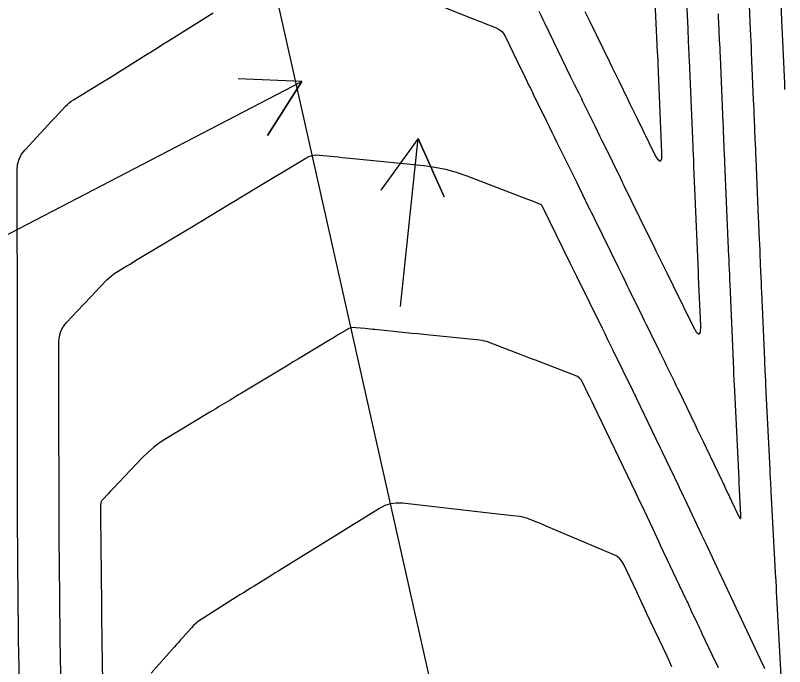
# Model space of a CAD drawing. Extents: x 954385 to 988206, y 1868364 to 1924553.
# Drawn here: x 958070.9 to 958143.3, y 1918535.1 to 1918596.3 of the extents above; entities that cross this region are included whole.
import ezdxf

# ---------------------------------------------------------------- set-up
doc = ezdxf.new("R2010")
doc.units = 0
for name, color, linetype in [('Default', 7, 'Continuous'), ('Ex_Major Contours', 7, 'Continuous'), ('Ex_Minor Contours', 7, 'Continuous'), ('Slopes', 7, 'Continuous')]:
    doc.layers.add(name, color=color, linetype=linetype)

msp = doc.modelspace()

# ---------------------------------------------------------------- linework, layer by layer
at = {"layer": 'Default'}
msp.add_line((958200.602, 1918129.717), (957843.865, 1919719.405), dxfattribs=at)
at = {"layer": 'Ex_Major Contours'}
for points in [[(958130.887, 1918601.669), (958131.296, 1918592.823), (958131.309, 1918592.547), (958131.33, 1918592.086), (958131.334, 1918591.993), (958131.338, 1918591.901), (958131.343, 1918591.809), (958131.346, 1918591.717), (958131.702, 1918583.371), (958131.688, 1918582.772), (958131.579, 1918582.545), (958131.375, 1918582.692), (958131.077, 1918583.211), (958129.433, 1918586.561), (958129.216, 1918587.004), (958128.999, 1918587.446), (958128.781, 1918587.889), (958128.564, 1918588.331), (958127.694, 1918590.101), (958127.477, 1918590.543), (958127.26, 1918590.986), (958127.044, 1918591.429), (958126.829, 1918591.873), (958124.957, 1918595.728), (958124.739, 1918596.178), (958124.521, 1918596.628)], [(958132.675, 1918535.067), (958132.443, 1918535.56), (958132.211, 1918536.053), (958130.325, 1918540.051), (958130.244, 1918540.223), (958130.163, 1918540.394), (958130.082, 1918540.565), (958130.002, 1918540.736), (958129.678, 1918541.421), (958129.597, 1918541.593), (958129.517, 1918541.764), (958129.436, 1918541.935), (958129.355, 1918542.106), (958128.144, 1918544.674), (958127.966, 1918544.981), (958127.742, 1918545.24), (958127.474, 1918545.453), (958127.16, 1918545.619), (958120.856, 1918548.286), (958120.65, 1918548.373), (958120.443, 1918548.459), (958120.235, 1918548.545), (958120.028, 1918548.629), (958119.196, 1918548.966), (958118.987, 1918549.043), (958118.773, 1918549.105), (958118.556, 1918549.152), (958118.335, 1918549.184), (958117.129, 1918549.32), (958116.578, 1918549.383), (958116.027, 1918549.445), (958107.316, 1918550.428), (958106.75, 1918550.447), (958106.204, 1918550.373), (958105.68, 1918550.207), (958105.176, 1918549.948), (958103.202, 1918548.727), (958102.708, 1918548.422), (958102.215, 1918548.117), (958101.722, 1918547.812), (958101.228, 1918547.507), (958096.028, 1918544.29), (958095.696, 1918544.085), (958095.363, 1918543.879), (958095.031, 1918543.674), (958094.699, 1918543.468), (958093.369, 1918542.647), (958093.037, 1918542.441), (958092.705, 1918542.234), (958092.374, 1918542.027), (958092.043, 1918541.818), (958088.398, 1918539.512), (958088.146, 1918539.34), (958087.909, 1918539.152), (958087.685, 1918538.947), (958087.475, 1918538.726), (958086.662, 1918537.81), (958086.459, 1918537.581), (958086.256, 1918537.352), (958086.053, 1918537.123), (958085.85, 1918536.894), (958083.682, 1918534.448)]]:
    msp.add_lwpolyline(points, dxfattribs=at)
at = {"layer": 'Ex_Minor Contours'}
for points in [[(958133.83, 1918602.009), (958134.152, 1918595.024), (958134.164, 1918594.778), (958134.175, 1918594.531), (958134.186, 1918594.284), (958134.198, 1918594.038), (958134.243, 1918593.051), (958134.254, 1918592.805), (958134.266, 1918592.558), (958134.276, 1918592.311), (958134.287, 1918592.065), (958134.633, 1918583.945), (958134.64, 1918583.791), (958134.646, 1918583.637), (958134.653, 1918583.483), (958134.659, 1918583.329), (958134.692, 1918582.56), (958134.705, 1918582.252), (958134.711, 1918582.098), (958135.103, 1918572.864), (958135.111, 1918572.681), (958135.127, 1918572.308), (958135.134, 1918572.146), (958135.15, 1918571.767), (958135.152, 1918571.713), (958135.348, 1918567.121), (958135.334, 1918566.524), (958135.225, 1918566.298), (958135.022, 1918566.444), (958134.724, 1918566.962), (958132.831, 1918570.817), (958132.627, 1918571.232), (958132.424, 1918571.647), (958132.22, 1918572.062), (958132.016, 1918572.477), (958131.2, 1918574.137), (958130.996, 1918574.552), (958130.792, 1918574.967), (958130.588, 1918575.382), (958130.385, 1918575.797), (958128.193, 1918580.263), (958128.067, 1918580.52), (958128.013, 1918580.629), (958127.871, 1918580.919), (958127.851, 1918580.96), (958126.348, 1918584.018), (958126.122, 1918584.477), (958125.896, 1918584.937), (958125.67, 1918585.397), (958125.444, 1918585.857), (958124.273, 1918588.244), (958124.182, 1918588.431), (958124.09, 1918588.618), (958123.998, 1918588.804), (958123.907, 1918588.991), (958123.541, 1918589.737), (958123.449, 1918589.923), (958123.358, 1918590.11), (958123.267, 1918590.297), (958123.176, 1918590.484), (958120.752, 1918595.48), (958120.564, 1918595.867), (958120.376, 1918596.255), (958120.188, 1918596.642)], [(958142.838, 1918599.092), (958142.988, 1918595.832), (958143.018, 1918595.18), (958143.047, 1918594.528), (958143.075, 1918593.876), (958143.104, 1918593.224), (958143.218, 1918590.546), (958143.244, 1918589.929), (958143.27, 1918589.312)], [(958110.69, 1918597.26), (958113.878, 1918595.999), (958114.162, 1918595.887), (958114.446, 1918595.774), (958114.729, 1918595.662), (958115.013, 1918595.55), (958116.148, 1918595.101), (958116.412, 1918594.969), (958116.64, 1918594.796), (958116.829, 1918594.582), (958116.981, 1918594.328), (958118.469, 1918591.263), (958118.666, 1918590.857), (958118.863, 1918590.451), (958119.257, 1918589.639), (958119.355, 1918589.437), (958119.454, 1918589.234), (958119.553, 1918589.031), (958119.652, 1918588.829), (958120.879, 1918586.33), (958121.117, 1918585.846), (958121.354, 1918585.362), (958121.592, 1918584.878), (958121.83, 1918584.394), (958123.713, 1918580.56), (958123.85, 1918580.282), (958123.987, 1918580.003), (958124.124, 1918579.724), (958124.26, 1918579.445), (958124.808, 1918578.33), (958124.945, 1918578.051), (958125.082, 1918577.772), (958125.219, 1918577.494), (958125.355, 1918577.215), (958127.643, 1918572.558), (958127.736, 1918572.369), (958127.829, 1918572.179), (958128.016, 1918571.8), (958128.062, 1918571.705), (958128.109, 1918571.61), (958128.155, 1918571.516), (958128.202, 1918571.421), (958128.469, 1918570.876), (958128.624, 1918570.561), (958129.87, 1918568.022), (958130.066, 1918567.621), (958130.263, 1918567.22), (958130.46, 1918566.819), (958130.657, 1918566.418), (958131.536, 1918564.631), (958131.688, 1918564.322), (958131.84, 1918564.013), (958131.991, 1918563.704), (958132.143, 1918563.395), (958132.75, 1918562.158), (958132.902, 1918561.849), (958133.053, 1918561.539), (958133.203, 1918561.229), (958133.352, 1918560.919), (958134.824, 1918557.856), (958135.091, 1918557.3), (958135.359, 1918556.743), (958135.626, 1918556.186), (958135.894, 1918555.629), (958137.339, 1918552.62), (958137.419, 1918552.454), (958137.498, 1918552.288), (958137.577, 1918552.122), (958137.656, 1918551.955), (958137.97, 1918551.289), (958138.048, 1918551.122), (958138.127, 1918550.955), (958138.206, 1918550.789), (958138.284, 1918550.622), (958138.933, 1918549.249), (958139.048, 1918549.04), (958139.126, 1918548.98), (958139.166, 1918549.07), (958139.167, 1918549.309), (958139.004, 1918552.309), (958138.997, 1918552.434), (958138.991, 1918552.56), (958138.989, 1918552.591), (958138.987, 1918552.622), (958138.986, 1918552.654), (958138.984, 1918552.685), (958138.544, 1918561.636), (958138.533, 1918561.861), (958138.522, 1918562.086), (958138.5, 1918562.535), (958138.495, 1918562.647), (958138.489, 1918562.76), (958138.484, 1918562.872), (958138.48, 1918562.985), (958138.138, 1918571.005), (958138.122, 1918571.386), (958138.105, 1918571.767), (958138.073, 1918572.53), (958138.065, 1918572.72), (958138.057, 1918572.911), (958138.048, 1918573.102), (958138.04, 1918573.292), (958138.002, 1918574.201), (958137.992, 1918574.416), (958137.983, 1918574.631), (958137.974, 1918574.846), (958137.965, 1918575.061), (958137.651, 1918582.446), (958137.638, 1918582.755), (958137.625, 1918583.063), (958137.612, 1918583.371), (958137.599, 1918583.679), (958137.547, 1918584.912), (958137.534, 1918585.221), (958137.521, 1918585.529), (958137.508, 1918585.837), (958137.495, 1918586.145), (958137.227, 1918592.413), (958137.21, 1918592.814), (958137.193, 1918593.215), (958137.175, 1918593.616), (958137.156, 1918594.017), (958137.082, 1918595.621), (958137.064, 1918596.022), (958137.045, 1918596.423)], [(958143.019, 1918533.061), (958142.518, 1918542.182), (958142.508, 1918542.377), (958142.497, 1918542.571), (958142.471, 1918543.057), (958142.46, 1918543.251), (958142.455, 1918543.349), (958142.01, 1918551.53), (958142, 1918551.705), (958141.991, 1918551.88), (958141.981, 1918552.055), (958141.972, 1918552.23), (958141.933, 1918552.929), (958141.924, 1918553.104), (958141.915, 1918553.279), (958141.906, 1918553.454), (958141.897, 1918553.629), (958141.541, 1918560.881), (958141.528, 1918561.135), (958141.516, 1918561.389), (958141.503, 1918561.642), (958141.491, 1918561.896), (958141.441, 1918562.91), (958141.429, 1918563.163), (958141.417, 1918563.417), (958141.406, 1918563.67), (958141.395, 1918563.924), (958141.123, 1918570.296), (958141.109, 1918570.623), (958141.095, 1918570.951), (958141.081, 1918571.278), (958141.068, 1918571.605), (958141.012, 1918572.914), (958140.998, 1918573.241), (958140.984, 1918573.568), (958140.97, 1918573.895), (958140.956, 1918574.222), (958140.889, 1918575.782), (958140.874, 1918576.151), (958140.858, 1918576.52), (958140.842, 1918576.889), (958140.827, 1918577.258), (958140.592, 1918582.795), (958140.572, 1918583.257), (958140.552, 1918583.72), (958140.533, 1918584.182), (958140.513, 1918584.645), (958140.435, 1918586.495), (958140.415, 1918586.958), (958140.395, 1918587.421), (958140.376, 1918587.883), (958140.356, 1918588.346), (958140.168, 1918592.76), (958140.144, 1918593.316), (958140.12, 1918593.872), (958140.095, 1918594.427), (958140.069, 1918594.983), (958139.967, 1918597.205)], [(958071.304, 1918532.536), (958071.232, 1918536.747), (958071.227, 1918537.081), (958071.222, 1918537.415), (958071.218, 1918537.749), (958071.215, 1918538.083), (958071.202, 1918539.418), (958071.199, 1918539.752), (958071.196, 1918540.086), (958071.193, 1918540.42), (958071.19, 1918540.754), (958071.143, 1918545.754), (958071.135, 1918546.698), (958071.129, 1918547.643), (958071.125, 1918548.587), (958071.124, 1918549.532), (958071.116, 1918557.168), (958071.115, 1918558.375), (958071.108, 1918566.31), (958071.107, 1918567.223), (958071.106, 1918568.136), (958071.105, 1918569.049), (958071.105, 1918569.962), (958071.1, 1918577.647), (958071.1, 1918578.015), (958071.099, 1918578.383), (958071.098, 1918578.751), (958071.096, 1918579.118), (958071.08, 1918581.721), (958071.125, 1918582.259), (958071.265, 1918582.759), (958071.5, 1918583.223), (958071.832, 1918583.649), (958074.329, 1918586.333), (958074.657, 1918586.685), (958074.985, 1918587.037), (958075.64, 1918587.741), (958075.809, 1918587.911), (958075.988, 1918588.068), (958076.178, 1918588.212), (958076.378, 1918588.344), (958079.156, 1918590.041), (958079.671, 1918590.357), (958080.186, 1918590.674), (958080.7, 1918590.993), (958081.212, 1918591.314), (958083.261, 1918592.599), (958083.773, 1918592.92), (958084.285, 1918593.242), (958084.797, 1918593.563), (958085.309, 1918593.885), (958089.524, 1918596.533)], [(958075.275, 1918529.378), (958075.135, 1918537.623), (958075.13, 1918537.957), (958075.125, 1918538.291), (958075.121, 1918538.625), (958075.118, 1918538.959), (958075.105, 1918540.294), (958075.099, 1918540.962), (958075.093, 1918541.63), (958075.04, 1918547.289), (958075.035, 1918547.904), (958075.031, 1918548.519), (958075.028, 1918549.133), (958075.027, 1918549.748), (958075.017, 1918560.097), (958075.012, 1918565.645), (958075.056, 1918566.14), (958075.188, 1918566.6), (958075.408, 1918567.025), (958075.717, 1918567.414), (958077.315, 1918569.096), (958077.576, 1918569.371), (958077.837, 1918569.646), (958078.098, 1918569.921), (958078.359, 1918570.195), (958079.53, 1918571.426), (958079.734, 1918571.627), (958079.95, 1918571.812), (958080.178, 1918571.983), (958080.418, 1918572.139), (958081.401, 1918572.731), (958081.647, 1918572.879), (958081.893, 1918573.027), (958082.139, 1918573.175), (958082.385, 1918573.323), (958086.964, 1918576.079), (958087.481, 1918576.39), (958087.998, 1918576.701), (958088.515, 1918577.012), (958089.031, 1918577.324), (958091.099, 1918578.569), (958091.616, 1918578.88), (958092.133, 1918579.192), (958092.65, 1918579.503), (958093.167, 1918579.814), (958098.224, 1918582.859), (958098.534, 1918583.015), (958098.857, 1918583.116), (958099.191, 1918583.162), (958099.538, 1918583.154), (958100.95, 1918583.011), (958101.302, 1918582.976), (958101.655, 1918582.94), (958102.008, 1918582.905), (958102.361, 1918582.869), (958109.324, 1918582.167), (958110.361, 1918582.028), (958111.383, 1918581.821), (958112.388, 1918581.546), (958113.378, 1918581.203), (958119.082, 1918579.013), (958119.174, 1918578.978), (958119.265, 1918578.943), (958119.357, 1918578.908), (958119.448, 1918578.873), (958120.289, 1918578.549), (958120.335, 1918578.527), (958120.374, 1918578.497), (958120.407, 1918578.461), (958120.433, 1918578.418), (958123.074, 1918573.037), (958123.228, 1918572.723), (958123.383, 1918572.409), (958123.537, 1918572.094), (958123.691, 1918571.78), (958126.099, 1918566.879), (958126.346, 1918566.377), (958126.593, 1918565.874), (958126.839, 1918565.371), (958127.086, 1918564.869), (958128.986, 1918560.999), (958129.068, 1918560.831), (958129.149, 1918560.663), (958129.231, 1918560.495), (958129.312, 1918560.327), (958131.164, 1918556.473), (958131.295, 1918556.2), (958131.427, 1918555.926), (958131.558, 1918555.653), (958131.689, 1918555.38), (958133.317, 1918551.995), (958133.456, 1918551.704), (958133.595, 1918551.413), (958133.734, 1918551.121), (958133.872, 1918550.829), (958135.27, 1918547.866), (958135.454, 1918547.476), (958135.638, 1918547.086), (958135.822, 1918546.696), (958136.006, 1918546.306), (958136.894, 1918544.422), (958137.001, 1918544.194), (958137.109, 1918543.967), (958137.216, 1918543.739), (958137.324, 1918543.511), (958137.754, 1918542.601), (958137.861, 1918542.373), (958137.969, 1918542.145), (958138.076, 1918541.917), (958138.184, 1918541.69), (958140.965, 1918535.788), (958141.103, 1918535.497), (958141.24, 1918535.206), (958141.377, 1918534.915)], [(958137.042, 1918534.956), (958136.849, 1918535.365), (958136.656, 1918535.775), (958136.463, 1918536.185), (958135.528, 1918538.171), (958135.416, 1918538.408), (958135.304, 1918538.645), (958135.192, 1918538.882), (958135.081, 1918539.12), (958134.496, 1918540.361), (958134.41, 1918540.543), (958134.324, 1918540.725), (958134.153, 1918541.088), (958134.067, 1918541.27), (958133.981, 1918541.451), (958131.64, 1918546.412), (958131.445, 1918546.824), (958131.25, 1918547.237), (958131.056, 1918547.649), (958130.861, 1918548.062), (958130.083, 1918549.712), (958129.888, 1918550.124), (958129.692, 1918550.536), (958129.496, 1918550.948), (958129.298, 1918551.36), (958125.335, 1918559.607), (958125.292, 1918559.697), (958125.248, 1918559.788), (958125.204, 1918559.878), (958125.16, 1918559.969), (958124.982, 1918560.33), (958124.894, 1918560.511), (958124.805, 1918560.691), (958124.249, 1918561.823), (958124.126, 1918562.026), (958123.974, 1918562.195), (958123.791, 1918562.332), (958123.578, 1918562.436), (958119.851, 1918563.866), (958119.372, 1918564.05), (958118.893, 1918564.234), (958118.414, 1918564.418), (958117.936, 1918564.602), (958115.483, 1918565.543), (958115.271, 1918565.617), (958115.055, 1918565.676), (958114.836, 1918565.72), (958114.613, 1918565.75), (958109.894, 1918566.226), (958109.332, 1918566.282), (958108.771, 1918566.339), (958108.209, 1918566.396), (958107.647, 1918566.453), (958104.725, 1918566.749), (958104.501, 1918566.772), (958104.276, 1918566.794), (958104.051, 1918566.817), (958103.826, 1918566.84), (958102.927, 1918566.931), (958102.707, 1918566.936), (958102.494, 1918566.907), (958102.288, 1918566.843), (958102.091, 1918566.743), (958101.317, 1918566.277), (958101.124, 1918566.16), (958100.931, 1918566.044), (958100.737, 1918565.927), (958100.544, 1918565.81), (958098.029, 1918564.295), (958097.545, 1918564.003), (958097.061, 1918563.712), (958096.578, 1918563.42), (958096.094, 1918563.129), (958092.183, 1918560.774), (958091.913, 1918560.612), (958091.644, 1918560.45), (958091.375, 1918560.288), (958091.106, 1918560.126), (958090.03, 1918559.477), (958089.76, 1918559.315), (958089.491, 1918559.153), (958089.222, 1918558.991), (958088.953, 1918558.829), (958085.079, 1918556.499), (958084.477, 1918556.109), (958083.905, 1918555.681), (958083.363, 1918555.215), (958082.852, 1918554.712), (958080.111, 1918551.826), (958079.875, 1918551.577), (958079.638, 1918551.329), (958079.134, 1918550.797), (958079.045, 1918550.685), (958078.981, 1918550.562), (958078.943, 1918550.429), (958078.93, 1918550.285), (958078.931, 1918549.59), (958078.931, 1918549.492), (958078.931, 1918549.395), (958078.932, 1918549.297), (958078.933, 1918549.2), (958079.01, 1918540.941), (958079.019, 1918540.054), (958079.03, 1918539.167), (958079.042, 1918538.28), (958079.057, 1918537.393), (958079.187, 1918529.736)]]:
    msp.add_lwpolyline(points, dxfattribs=at)
at = {"layer": 'Slopes'}
for points in [[(958057.131, 1918568.928), (958097.866, 1918590.055), (958094.634, 1918584.999), (958097.866, 1918590.055), (958091.872, 1918590.326)], [(958107.131, 1918568.928), (958108.816, 1918584.719), (958111.248, 1918579.234), (958108.816, 1918584.719), (958105.281, 1918579.87)]]:
    msp.add_lwpolyline(points, dxfattribs=at)

doc.saveas('drawing.dxf')
